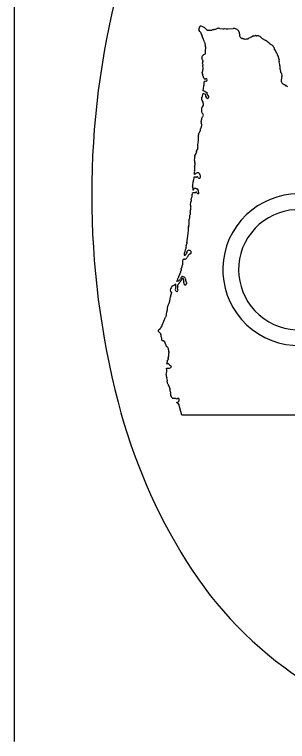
# Model space of a CAD drawing. Extents: x 42133 to 45533, y 41351 to 47951.
# Drawn here: x 42521.6 to 42533.87, y 45612.65 to 45645.32 of the extents above; entities that cross this region are included whole.
import ezdxf

# ---------------------------------------------------------------- set-up
doc = ezdxf.new("R2010")
doc.units = 0
doc.layers.add('P_TRAF_SIGN_SignDetails', color=7, linetype='Continuous')

msp = doc.modelspace()

# ---------------------------------------------------------------- linework, layer by layer
at = {"layer": 'P_TRAF_SIGN_SignDetails'}
msp.add_line((42521.601, 45612.648), (42521.601, 45662.385), dxfattribs=at)
for points in [[(42529.951, 45644.533), (42529.92, 45644.557)], [(42530.828, 45644.697), (42530.964, 45644.68)], [(42531.192, 45644.672), (42531.425, 45644.693)], [(42530.102, 45644.196), (42530.039, 45644.349)], [(42532.733, 45644.248), (42532.875, 45644.163)], [(42530.074, 45642.885), (42530.068, 45643.022)], [(42533.534, 45643.013), (42533.528, 45642.885)], [(42530.079, 45641.38), (42530.058, 45641.427)], [(42529.786, 45639.193), (42529.797, 45639.218)], [(42529.622, 45637.631), (42529.623, 45637.692)], [(42529.659, 45637.481), (42529.617, 45637.424)], [(42529.514, 45636.752), (42529.526, 45636.907)], [(42529.549, 45636.993), (42529.566, 45637.108)], [(42529.499, 45636.506), (42529.511, 45636.545)], [(42529.448, 45635.879), (42529.459, 45636.125)], [(42529.423, 45635.652), (42529.42, 45635.765)], [(42529.375, 45635.233), (42529.39, 45635.392)], [(42529.316, 45634.947), (42529.341, 45635.008)], [(42529.245, 45634.6), (42529.265, 45634.685), (42529.288, 45634.741), (42529.303, 45634.79)], [(42529.163, 45634.128), (42529.171, 45634.287)], [(42528.993, 45633.544), (42529.03, 45633.65)], [(42529.122, 45633.541), (42529.109, 45633.522), (42529.095, 45633.498), (42529.089, 45633.476), (42529.073, 45633.463), (42529.058, 45633.439), (42529.04, 45633.421), (42529.027, 45633.4), (42529.014, 45633.382), (42528.983, 45633.362), (42528.957, 45633.336), (42528.909, 45633.325), (42528.901, 45633.328), (42528.938, 45633.423)], [(42529.076, 45633.346), (42529.096, 45633.361)], [(42529.274, 45633.463), (42529.252, 45633.493), (42529.222, 45633.519), (42529.179, 45633.536)], [(42528.946, 45632.963), (42528.933, 45633.015)], [(42528.245, 45631.352), (42528.385, 45631.714)], [(42528.432, 45631.821), (42528.452, 45631.966)], [(42528.442, 45629.337), (42528.433, 45629.423), (42528.505, 45629.431), (42528.564, 45629.425), (42528.608, 45629.442)], [(42528.557, 45629.597), (42528.514, 45629.629), (42528.453, 45629.609)], [(42528.847, 45628.067), (42528.796, 45628.06), (42528.715, 45628.057)], [(42528.89, 45627.898), (42528.967, 45627.908), (42528.993, 45627.939)], [(42529.117, 45627.315), (42528.99, 45627.804)]]:
    msp.add_lwpolyline(points, dxfattribs=at)
for centre, radius, start, end in [((42562.233, 45637.211), 37.163, 165.4857, 180), ((42529.586, 45644.785), 0.331, 337.8411, 350.2644), ((42529.99, 45644.735), 0.0779, 128.5101, 184.2878), ((42529.97, 45644.711), 0.0888, 47.7608, 108.6351), ((42529.688, 45643.954), 0.891, 58.8245, 67.435), ((42530.103, 45644.597), 0.129, 54.8431, 69.1286), ((42530.007, 45644.635), 0.117, 167.5919, 222.0372), ((42529.935, 45644.518), 0.0224, 11.1533, 43.0257), ((42530.462, 45644.664), 0.524, 195.7163, 214.4501), ((42528.816, 45643.812), 1.626, 31.8432, 33.1537), ((42530.319, 45644.781), 0.165, 222.0998, 257.0799), ((42530.37, 45644.945), 0.336, 254.9246, 268.4091), ((42530.334, 45644.92), 0.312, 274.9928, 285.4292), ((42530.442, 45644.832), 0.215, 263.0897, 279.3577), ((42530.701, 45644.213), 0.464, 110.9381, 118.7855), ((42530.462, 45645.363), 0.72, 275.8542, 287.2083), ((42530.784, 45644.451), 0.249, 79.926, 115.9923), ((42530.986, 45645.254), 0.575, 267.7842, 276.5782), ((42531.182, 45645.439), 0.767, 260.2587, 270.7557), ((42531.448, 45644.431), 0.262, 61.4875, 94.9383), ((42531.367, 45644.213), 0.494, 56.0363, 65.3848), ((42531.595, 45644.557), 0.0816, 19.4459, 53.1981), ((42531.706, 45644.582), 0.0348, 176.596, 217.7251), ((42531.643, 45644.51), 0.0627, 27.5347, 55.0495), ((42531.116, 45644.377), 0.605, 6.4094, 15.5556), ((42532.056, 45644.4), 0.343, 172.6262, 186.503), ((42529.938, 45644.308), 0.109, 22.1028, 32.9083), ((42529.59, 45643.984), 0.555, 8.8319, 22.5233), ((42530.53, 45644.141), 0.398, 190.3965, 207.6366), ((42534.057, 45645.553), 2.626, 206.9791, 208.6381), ((42531.827, 45644.337), 0.087, 209.2425, 257.5309), ((42531.891, 45644.375), 0.148, 236.4122, 249.6388), ((42531.839, 45644.019), 0.217, 78.1727, 90.0772), ((42531.835, 45644.147), 0.0977, 50.197, 59.8189), ((42531.928, 45644.3), 0.0834, 248.7405, 282.5305), ((42531.979, 45644.574), 0.357, 264.6786, 280.6147), ((42532.064, 45644.188), 0.0402, 92.2598, 118.2037), ((42532.077, 45644.355), 0.128, 263.1918, 283.7574), ((42531.79, 45644.677), 0.548, 305.4197, 311.6998), ((42532.08, 45644.48), 0.224, 289.3669, 307.5785), ((42531.979, 45644.954), 0.694, 290.0005, 298.01), ((42532.435, 45644.11), 0.265, 108.0218, 119.1943), ((42532.37, 45644.599), 0.238, 265.8522, 284.8252), ((42532.441, 45644.25), 0.119, 78.1167, 94.7999), ((42532.43, 45644.611), 0.247, 278.2461, 282.1049), ((42532.359, 45643.615), 0.765, 78.0666, 80.807), ((42532.535, 45644.258), 0.107, 63.1651, 99.5669), ((42532.501, 45644.119), 0.248, 43.1604, 70.6035), ((42532.837, 45644.435), 0.212, 223.2553, 231.59), ((42532.871, 45644.476), 0.266, 231.4471, 238.8989), ((42532.56, 45643.599), 0.646, 43.8434, 60.8243), ((42530.078, 45643.944), 0.0991, 350.2964, 7.117), ((42530.198, 45643.927), 0.0224, 179.5029, 214.7104), ((42530.417, 45643.832), 0.239, 171.5019, 198.9625), ((42530.139, 45643.89), 0.0474, 331.4922, 30.4054), ((42529.168, 45643.728), 1.023, 351.3365, 1.4847), ((42533.44, 45644.527), 0.634, 229.2276, 245.0219), ((42533.074, 45643.779), 0.199, 16.6143, 60.4382), ((42533.121, 45643.794), 0.15, 8.5418, 16.231), ((42533.431, 45643.826), 0.162, 183.6216, 197.8744), ((42533.218, 45643.725), 0.078, 13.3928, 41.0067), ((42533.485, 45643.831), 0.21, 204.6203, 227.4429), ((42530.128, 45643.374), 0.114, 142.5993, 205.3899), ((42530.141, 45643.383), 0.121, 128.4463, 149.8596), ((42530.047, 45643.526), 0.0522, 291.9731, 332.0413), ((42530.131, 45643.486), 0.0418, 117.8839, 158.1293), ((42530.099, 45643.61), 0.0884, 278.1906, 335.5763), ((42533.126, 45643.517), 0.269, 14.0277, 36.3574), ((42534.277, 45643.888), 0.941, 199.0155, 205.8519), ((42533.77, 45643.602), 0.362, 199.9683, 214.7124), ((42528.465, 45642.351), 1.839, 30.1778, 31.9906), ((42530.552, 45643.333), 0.501, 186.6109, 194.8048), ((42529.763, 45643.188), 0.305, 345.0555, 3.0938), ((42530.393, 45643.103), 0.335, 178.8512, 194.0127), ((42533.285, 45643.298), 0.211, 359.5964, 27.5161), ((42533.639, 45643.248), 0.15, 161.2277, 204.3513), ((42532.216, 45642.812), 1.339, 11.3946, 16.2232), ((42530.017, 45642.797), 0.055, 302.9954, 332.8664), ((42529.507, 45642.87), 0.567, 350.0276, 1.4935), ((42533.687, 45642.876), 0.159, 176.8284, 218.5819), ((42533.253, 45643.021), 0.281, 4.6601, 11.4366), ((42533.285, 45643.024), 0.25, 357.481, 4.6693), ((42531.46, 45642.191), 2.183, 13.9601, 15.563), ((42530.13, 45642.676), 0.0988, 167.6173, 226.0389), ((42529.991, 45642.722), 0.0488, 329.6052, 2.9963), ((42530.071, 45642.731), 0.0315, 140.2357, 191.3829), ((42530.018, 45642.57), 0.0557, 358.5662, 38.6778), ((42530.159, 45642.591), 0.0884, 194.3555, 223.8233), ((42530.05, 45642.503), 0.0531, 351.4613, 30.3447), ((42530.167, 45642.49), 0.0647, 175.591, 298.935), ((42530.206, 45642.377), 0.0572, 282.4444, 97.8816), ((42533.423, 45642.607), 0.191, 8.3096, 35.5218), ((42534.258, 45642.338), 0.665, 162.8664, 173.6379), ((42533.477, 45642.569), 0.15, 346.6523, 25.8492), ((42529.818, 45642.1), 0.292, 344.4833, 7.0129), ((42530.627, 45642.193), 0.522, 170.2459, 186.2834), ((42530.21, 45642.183), 0.138, 86.557, 134.6795), ((42533.757, 45642.347), 0.168, 169.5386, 202.7991), ((42532.989, 45642.485), 0.613, 349.8698, 353.1299), ((42533.805, 45642.378), 0.224, 205.4369, 237.6985), ((42533.801, 45642.335), 0.186, 231.6882, 251.973), ((42533.741, 45642.135), 0.0237, 32.1356, 85.4335), ((42533.795, 45642.165), 0.0384, 208.3503, 263.784), ((42533.791, 45642.085), 0.0421, 62.1711, 89.8722), ((42533.89, 45642.202), 0.113, 225.1605, 260.2586), ((42529.8, 45642.025), 0.299, 334.8583, 359.3659), ((42530.129, 45641.988), 0.107, 237.6981, 275.7885), ((42530.209, 45641.92), 0.0791, 208.1578, 249.3054), ((42530.243, 45641.968), 0.138, 243.1202, 263.8683), ((42530.286, 45641.921), 0.107, 237.4643, 252.1691), ((42530.033, 45641.743), 0.233, 357.6352, 19.1591), ((42530.116, 45641.529), 0.109, 166.149, 209.7891), ((42529.434, 45641.844), 0.644, 333.3276, 352.2437), ((42530.077, 45641.506), 0.0639, 209.0241, 238.8694), ((42530.027, 45641.426), 0.0304, 1.9537, 56.2078), ((42530.1, 45641.659), 0.102, 58.2763, 105.171), ((42530.115, 45641.665), 0.0891, 350.2315, 64.658), ((42529.984, 45641.516), 0.257, 10.4626, 31.3978), ((42530.235, 45641.471), 0.0924, 58.6701, 89.2794), ((42530.566, 45641.848), 0.321, 200.902, 221.3687), ((42530.033, 45642.048), 0.558, 296.669, 301.8133), ((42530, 45641.391), 0.408, 35.1559, 37.0088), ((42530.301, 45641.603), 0.0392, 312.398, 34.8383), ((42530.222, 45641.036), 0.222, 153.4421, 197.9091), ((42529.894, 45641.288), 0.199, 310.4025, 3.3713), ((42529.679, 45641.27), 0.414, 4.0741, 15.4322), ((42531.445, 45641.152), 1.447, 187.3045, 189.4702), ((42530.418, 45641.127), 0.453, 208.1466, 217.6626), ((42530.09, 45640.886), 0.0471, 229.0964, 251.6535), ((42530.033, 45640.788), 0.0594, 306.8547, 11.998), ((42530.049, 45640.808), 0.0423, 350.1409, 52.0585), ((42530.063, 45640.493), 0.0802, 167.46, 201.3437), ((42529.962, 45640.525), 0.0266, 327.8169, 5.7164), ((42530.035, 45640.541), 0.0484, 156.6906, 196.6566), ((42529.911, 45640.622), 0.101, 322.1104, 341.2172), ((42530.196, 45640.584), 0.19, 153.7668, 178.3052), ((42529.943, 45640.753), 0.119, 314.327, 340.323), ((42530.097, 45640.71), 0.0422, 133.0751, 175.7135), ((42529.431, 45640.239), 0.536, 341.7793, 353.2429), ((42530.152, 45640.155), 0.19, 149.4853, 173.7021), ((42530.084, 45640.461), 0.0955, 178.403, 200.0996), ((42529.866, 45640.363), 0.166, 317.7127, 329.7087), ((42529.868, 45640.337), 0.156, 14.2319, 35.9548), ((42529.328, 45640.397), 0.692, 350.1683, 358.1677), ((42529.89, 45639.86), 0.026, 152.355, 213.4062), ((42529.821, 45639.899), 0.0533, 328.7272, 10.1883), ((42529.749, 45639.812), 0.124, 355.7906, 15.6642), ((42529.947, 45639.931), 0.0767, 164.5989, 197.2513), ((42529.316, 45640.346), 0.683, 324.7252, 336.2582), ((42530.513, 45639.392), 0.687, 162.477, 173.0641), ((42528.921, 45639.769), 0.952, 349.6874, 2.0212), ((42529.747, 45639.173), 0.0408, 319.1566, 15.5373), ((42529.799, 45639.189), 0.0137, 166.2184, 204.0725), ((42529.824, 45639.216), 0.027, 109.7367, 175.8248), ((42529.8, 45639.273), 0.0355, 294.53, 1.274), ((42529.98, 45639.438), 0.154, 166.2736, 209.1249), ((42529.633, 45639.343), 0.214, 341.0915, 5.3632), ((42529.991, 45638.793), 0.31, 170.773, 206.0482), ((42530.701, 45638.781), 1.017, 170.0317, 176.4909), ((42529.951, 45638.89), 0.261, 145.3148, 165.111), ((42529.61, 45639.126), 0.154, 325.2695, 333.664), ((42531.313, 45638.57), 1.64, 159.4279, 162.7034), ((42529.502, 45638.599), 0.219, 331.6253, 15.2756), ((42529.282, 45638.263), 0.416, 344.1786, 356.6645), ((42529.699, 45638.214), 0.0666, 255.5035, 339.4787), ((42530.264, 45638.417), 0.575, 172.2101, 189.7233), ((42529.513, 45638.28), 0.189, 347.5046, 12.4009), ((42529.815, 45638.125), 0.0846, 58.4752, 129.4135), ((42529.791, 45638.043), 0.169, 6.6755, 66.1718), ((42528.922, 45638.03), 0.753, 346.4063, 354.5087), ((42529.729, 45637.995), 0.0618, 172.7266, 201.9895), ((42529.718, 45637.908), 0.108, 73.7765, 117.6963), ((42529.647, 45637.965), 0.0256, 342.196, 15.2286), ((42529.755, 45638.073), 0.0627, 263.5636, 305.0702), ((42529.813, 45637.975), 0.0519, 50.2296, 114.8307), ((42529.936, 45638.046), 0.0955, 199.0507, 241.4159), ((42529.911, 45638.005), 0.0473, 244.5482, 357.3667), ((42529.746, 45638.036), 0.214, 351.1528, 7.2343), ((42529.631, 45637.589), 0.0261, 163.4453, 210.9294), ((42529.298, 45637.76), 0.348, 331.8979, 338.2925), ((42529.43, 45637.489), 0.198, 340.6494, 25.8622), ((42529.387, 45637.784), 0.253, 338.7078, 5.2326), ((42529.677, 45637.817), 0.0395, 143.2854, 195.6634), ((42529.624, 45637.864), 0.0315, 312.915, 338.7777), ((42562.233, 45637.211), 37.163, 180, 194.5143), ((42530.135, 45637.122), 0.57, 169.9619, 181.4303), ((42529.297, 45637.367), 0.314, 332.2179, 341.471), ((42529.67, 45637.212), 0.0946, 78.9303, 143.505), ((42529.72, 45637.434), 0.0774, 45.5814, 142.2767), ((42529.706, 45637.322), 0.0252, 224.9141, 325.1642), ((42529.769, 45637.284), 0.0488, 9.8061, 150.9431), ((42529.834, 45637.839), 0.354, 260.4068, 264.6984), ((42529.786, 45637.407), 0.0802, 0.585, 79.1292), ((42529.853, 45637.303), 0.0374, 196.84, 51.6517), ((42529.947, 45637.382), 0.0865, 169.6287, 214.9835), ((42529.833, 45637.414), 0.033, 331.4095, 350.3035), ((42534.375, 45633.852), 3.409, 63.0148, 52.7746), ((42530.546, 45636.682), 1.045, 162.6542, 167.5454), ((42529.653, 45636.557), 0.143, 160.2324, 184.5941), ((42529.661, 45636.726), 0.149, 169.6815, 201.1058), ((42529.385, 45636.663), 0.137, 346.0584, 3.615), ((42529.309, 45636.608), 0.211, 359.0323, 5.9779), ((42534.375, 45633.852), 2.7, 60.8737, 47.9775), ((42530.122, 45636.105), 0.663, 168.8114, 178.2205), ((42529.629, 45636.196), 0.162, 159.5041, 166.7375), ((42528.839, 45636.426), 0.661, 344.8433, 352.3351), ((42530.051, 45636.346), 0.557, 171.8943, 180.8454), ((42529.663, 45636.516), 0.164, 183.256, 196.3311), ((42529.175, 45636.485), 0.33, 349.4666, 357.3936), ((42527.376, 45635.775), 2.05, 349.2438, 356.5513), ((42529.527, 45635.769), 0.107, 168.0657, 181.6847), ((42529.078, 45635.94), 0.375, 336.5294, 350.6651), ((42529.412, 45634.898), 0.108, 152.5965, 202.9991), ((42529.885, 45635.014), 0.545, 174.7631, 180.6454), ((42529.203, 45635.13), 0.155, 334.8112, 350.1406), ((42529.037, 45635.156), 0.323, 350.598, 4.0112), ((42528.926, 45635.333), 0.46, 340.3234, 347.439), ((42529.329, 45634.538), 0.104, 143.5882, 196.5047), ((42529.122, 45634.693), 0.242, 310.2491, 356.3001), ((42529.129, 45634.849), 0.183, 341.4093, 2.1065), ((42529.433, 45634.65), 0.0752, 68.0821, 158.3252), ((42529.462, 45634.64), 0.08, 357.9535, 90.5626), ((42529.497, 45634.618), 0.0489, 269.7524, 22.4058), ((42529.215, 45634.279), 0.0441, 132.8382, 170.3133), ((42529.229, 45634.238), 0.0854, 81.1566, 121.0197), ((42529.254, 45634.538), 0.038, 229.4174, 310.5826), ((42529.254, 45634.43), 0.108, 263.8303, 334.4999), ((42529.433, 45634.368), 0.0836, 123.267, 169.3305), ((42529.276, 45634.543), 0.153, 316.4659, 345.2789), ((42529.443, 45634.506), 0.0191, 117.7971, 186.3932), ((42529.366, 45634.686), 0.177, 292.6359, 306.1845), ((42529.542, 45634.497), 0.0857, 122.1497, 146.5859), ((42529.145, 45633.898), 0.0505, 123.0878, 177.4935), ((42529.099, 45633.957), 0.0248, 316.2149, 17.9825), ((42529.171, 45633.979), 0.0505, 161.2564, 196.2749), ((42528.94, 45634.122), 0.223, 325.3888, 1.416), ((42529.157, 45633.606), 0.135, 152.6315, 160.689), ((42528.92, 45633.749), 0.142, 325.2276, 347.4038), ((42529.165, 45633.735), 0.108, 167.5423, 189.2168), ((42528.802, 45633.909), 0.299, 329.6634, 341.545), ((42529.317, 45633.827), 0.232, 171.5281, 182.9857), ((42529.268, 45633.769), 0.203, 149.071, 152.9883), ((42529.034, 45633.886), 0.0615, 348.2923, 13.5638), ((42527.8, 45633.762), 1.187, 343.433, 345.1003), ((42528.301, 45633.847), 0.755, 328.8854, 332.6423), ((42528.301, 45633.847), 0.755, 332.6459, 336.4028), ((42528.87, 45633.353), 0.177, 331.2793, 339.9882), ((42529.09, 45633.272), 0.0569, 134.3954, 159.8064), ((42528.935, 45633.429), 0.163, 314.6357, 329.3725), ((42528.979, 45633.456), 0.15, 320.8731, 342.0106), ((42529.14, 45633.515), 0.0308, 51.314, 124.0774), ((42529.165, 45633.403), 0.0438, 75.6826, 171.767), ((42529.186, 45633.641), 0.106, 255.3575, 266.4415), ((42529.161, 45633.397), 0.0509, 327.3787, 72.4047), ((42529.251, 45633.351), 0.0506, 158.6282, 209.8543), ((42529.108, 45633.282), 0.109, 348.7193, 23.9643), ((42529.944, 45633.545), 0.675, 186.9998, 201.612), ((42529.441, 45633.323), 0.127, 191.9513, 217.7514), ((42528.761, 45632.937), 0.162, 139.5146, 229.2389), ((42528.819, 45632.941), 0.208, 118.5935, 150.8893), ((42528.262, 45634.291), 1.254, 291.4021, 294.5358), ((42528.581, 45633.334), 0.274, 317.6887, 334.0058), ((42528.744, 45633.133), 0.116, 340.5196, 44.5635), ((42528.907, 45632.953), 0.0791, 165.4676, 258.4419), ((42529.135, 45632.978), 0.305, 157.4299, 180.8342), ((42528.801, 45633.09), 0.136, 339.0171, 3.6846), ((42528.982, 45633.037), 0.0535, 174.8804, 203.4761), ((42529.109, 45633.076), 0.194, 131.801, 155.7554), ((42529.628, 45633.192), 0.697, 182.9338, 187.6747), ((42528.789, 45632.912), 0.164, 6.5729, 17.8433), ((42528.957, 45633.265), 0.0488, 297.3457, 326.4774), ((42529.079, 45633.191), 0.0934, 125.1116, 150.1012), ((42529.253, 45633.235), 0.0465, 147.2221, 206.7463), ((42529.342, 45633.276), 0.144, 205.2145, 219.6374), ((42529.268, 45633.222), 0.0528, 225.7854, 300.8944), ((42529.232, 45633.277), 0.119, 301.9021, 333.8612), ((42529.324, 45633.236), 0.0186, 323.1408, 28.8437), ((42527.8, 45632.67), 0.813, 329.7446, 357.2652), ((42529.158, 45632.6), 0.547, 156.9271, 176.7734), ((42528.899, 45632.929), 0.0535, 260.8566, 2.8504), ((42527.089, 45632.153), 1.376, 352.2014, 354.5324), ((42529.157, 45632.017), 0.698, 159.6549, 179.6354), ((42528.814, 45631.529), 0.467, 149.4093, 156.7333), ((42528.175, 45631.895), 0.27, 331.6751, 339.3599), ((42528.334, 45631.834), 0.0989, 339.3833, 352.097), ((42527.88, 45631.501), 0.394, 328.6641, 337.7511), ((42528.091, 45631.097), 0.0342, 155.1407, 251.9868), ((42528.234, 45630.982), 0.217, 118.0705, 143.4817), ((42527.651, 45630.54), 0.678, 39.2053, 50.6387), ((42528.127, 45631.194), 0.0209, 285.1963, 319.5762), ((42528.093, 45631.2), 0.0538, 338.44, 2.6002), ((42528.169, 45631.204), 0.0231, 145.8457, 184.9217), ((42528.109, 45631.272), 0.0686, 307.1011, 335.1622), ((42528.327, 45631.177), 0.169, 143.4031, 156.9273), ((42528.055, 45631.49), 0.252, 302.6316, 309.8206), ((42528.069, 45630.938), 0.111, 1.0549, 16.2326), ((42528.203, 45630.944), 0.0231, 189.7637, 217.3203), ((42528.244, 45630.9), 0.0596, 168.1259, 195.1694), ((42528.168, 45630.92), 0.0189, 335.9639, 30.6324), ((42528.143, 45630.845), 0.0582, 342.6624, 42.2692), ((42528.796, 45630.835), 0.597, 180.7225, 192.9093), ((42528.289, 45630.742), 0.0846, 207.9307, 270.812), ((42528.258, 45630.571), 0.092, 49.1537, 69.9555), ((42528.301, 45630.59), 0.0531, 45.1506, 71.1391), ((42528.284, 45630.575), 0.0764, 0.0417, 44.0677), ((42528.385, 45630.575), 0.0244, 182.1432, 248.4902), ((42528.343, 45630.513), 0.0515, 353.3353, 51.079), ((42530.748, 45630.863), 2.381, 188.6136, 190.3515), ((42528.45, 45630.459), 0.0494, 208.6676, 242.1565), ((42528.414, 45630.393), 0.0257, 7.5682, 59.8825), ((42528.457, 45630.398), 0.0173, 185.0557, 254.6517), ((42528.449, 45630.235), 0.147, 85.1422, 88.8666), ((42528.449, 45630.341), 0.0418, 25.6859, 72.6546), ((42528.52, 45630.382), 0.0401, 214.533, 242.6783), ((42528.475, 45630.322), 0.0354, 354.4762, 42.9331), ((42527.515, 45630.022), 1.038, 13.0901, 16.6016), ((42528.207, 45630.149), 0.338, 7.4993, 18.63), ((42528.605, 45630.114), 0.0699, 157.1864, 189.705), ((42528.004, 45630.036), 0.536, 353.3678, 7.0502), ((42528.935, 45630.119), 0.401, 169.2173, 172.3548), ((42528.391, 45630.147), 0.149, 357.7085, 9.6473), ((42528.024, 45629.718), 0.443, 345.8155, 357.835), ((42528.593, 45629.717), 0.128, 166.8948, 187.1881), ((42528.279, 45629.879), 0.232, 325.1055, 345.1558), ((42528.599, 45629.83), 0.0962, 161.1435, 186.4742), ((42528.472, 45629.881), 0.0411, 330.6026, 9.05), ((42528.536, 45629.897), 0.0257, 154.8664, 201.1829), ((42528.435, 45629.972), 0.101, 320.3347, 1.1337), ((42528.637, 45629.608), 0.0809, 187.8262, 216.4414), ((42528.634, 45629.626), 0.0904, 226.5715, 265.6246), ((42528.647, 45629.401), 0.0566, 113.7769, 133.2196), ((42528.614, 45629.488), 0.0366, 285.2328, 350.8638), ((42528.606, 45629.494), 0.0463, 344.3498, 63.0403), ((42528.675, 45629.105), 0.254, 170.7927, 205.2268), ((42527.883, 45629.279), 0.558, 346.1189, 359.1591), ((42528.345, 45629.307), 0.102, 339.8054, 17.572), ((42528.252, 45628.886), 0.223, 356.8238, 29.7143), ((42528.524, 45628.791), 0.0635, 169.2818, 230.9975), ((42528.419, 45628.828), 0.0491, 329.8311, 7.2708), ((42528.508, 45628.847), 0.042, 160.2838, 198.3673), ((42528.441, 45628.883), 0.0345, 320.3925, 343.8787), ((42528.269, 45628.605), 0.254, 20.5303, 32.5797), ((42527.897, 45628.147), 0.819, 39.4758, 41.8583), ((42527.941, 45628.418), 0.64, 13.6187, 23.0268), ((42528.48, 45628.517), 0.0976, 6.7896, 32.0693), ((42528.674, 45628.521), 0.097, 175.5802, 195.1763), ((42528.367, 45628.408), 0.23, 356.9218, 22.2971), ((42528.895, 45628.442), 0.301, 188.8867, 199.203), ((42528.794, 45628.369), 0.186, 188.104, 201.0094), ((42528.541, 45628.306), 0.0801, 332.9594, 357.6299), ((42528.841, 45628.256), 0.229, 176.5953, 190.1746), ((42528.731, 45628.236), 0.117, 190.0375, 198.277), ((42528.921, 45628.299), 0.318, 198.3867, 229.6904), ((42528.893, 45628.131), 0.0787, 233.6005, 298.2482), ((42528.949, 45628.009), 0.0555, 1.7121, 108.9832), ((42551.09, 45634.326), 25.652, 194.5143, 212.0054), ((42528.671, 45627.668), 0.318, 38.9892, 46.3166), ((42528.982, 45627.92), 0.0826, 219.2135, 240.5207), ((42529.095, 45627.864), 0.155, 185.8966, 193.3349), ((42528.952, 45627.832), 0.00812, 201.4335, 281.1431), ((42528.958, 45627.792), 0.0314, 35.3191, 97.0658), ((42529.074, 45627.9), 0.127, 224.6377, 228.9266), ((42529.047, 45627.966), 0.0611, 172.3133, 206.7837), ((42528.81, 45628.082), 0.207, 328.5728, 339.6955), ((42539.941, -552934.029), 598561.344, 89.998963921, 90.001036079), ((42544.055, 45629.929), 17.356, 212.0054, 236.4659)]:
    msp.add_arc(centre, radius, start, end, dxfattribs=at)

doc.saveas('drawing.dxf')
